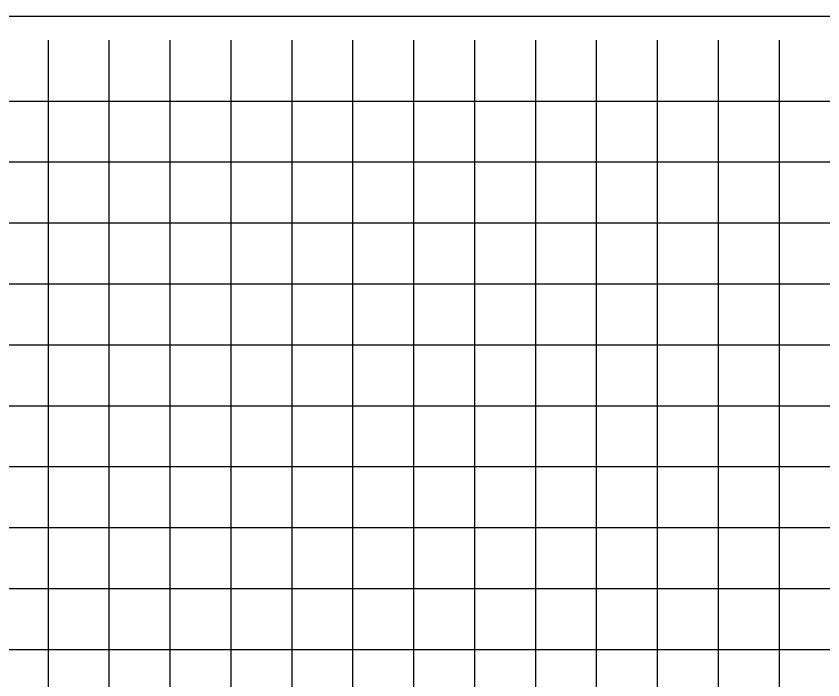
# Model space of a CAD drawing. Extents: x 1131015 to 1136271, y 133453 to 174329.
# Drawn here: x 1131275.2 to 1131407.6, y 156716.7 to 156825.6 of the extents above; entities that cross this region are included whole.
import ezdxf

# ---------------------------------------------------------------- set-up
doc = ezdxf.new("R2010")
doc.units = 0
doc.layers.add('DESIGN - SHEET - Linework', color=7, linetype='Continuous')
doc.layers.add('DESIGN - SHEET - Plot Shape', color=7, linetype='Continuous')

msp = doc.modelspace()

# ---------------------------------------------------------------- linework, layer by layer
at = {"layer": 'DESIGN - SHEET - Linework'}
for p, q in [((1131280.46, 156611.66), (1131280.46, 156821.66)), ((1131290.46, 156611.66), (1131290.46, 156821.66)), ((1131300.46, 156611.66), (1131300.46, 156821.66)), ((1131310.46, 156611.66), (1131310.46, 156821.66)), ((1131320.46, 156611.66), (1131320.46, 156821.66)), ((1131330.46, 156611.66), (1131330.46, 156821.66)), ((1131340.46, 156611.66), (1131340.46, 156821.66)), ((1131350.46, 156611.66), (1131350.46, 156821.66)), ((1131360.46, 156611.66), (1131360.46, 156821.66)), ((1131370.46, 156611.66), (1131370.46, 156821.66)), ((1131380.46, 156611.66), (1131380.46, 156821.66)), ((1131390.46, 156611.66), (1131390.46, 156821.66)), ((1131400.46, 156611.66), (1131400.46, 156821.66)), ((1131190.46, 156811.66), (1131490.46, 156811.66)), ((1131190.46, 156801.66), (1131490.46, 156801.66)), ((1131190.46, 156791.66), (1131490.46, 156791.66)), ((1131190.46, 156781.66), (1131490.46, 156781.66)), ((1131190.46, 156771.66), (1131490.46, 156771.66)), ((1131190.46, 156761.66), (1131490.46, 156761.66)), ((1131190.46, 156751.66), (1131490.46, 156751.66)), ((1131190.46, 156741.66), (1131490.46, 156741.66)), ((1131190.46, 156731.66), (1131490.46, 156731.66)), ((1131190.46, 156721.66), (1131490.46, 156721.66))]:
    msp.add_line(p, q, dxfattribs=at)
at = {"layer": 'DESIGN - SHEET - Plot Shape'}
msp.add_lwpolyline([(1131170.46, 156825.6), (1131510.46, 156825.6), (1131510.46, 156607.72), (1131170.46, 156607.72)], close=True, dxfattribs=at)

doc.saveas('drawing.dxf')
